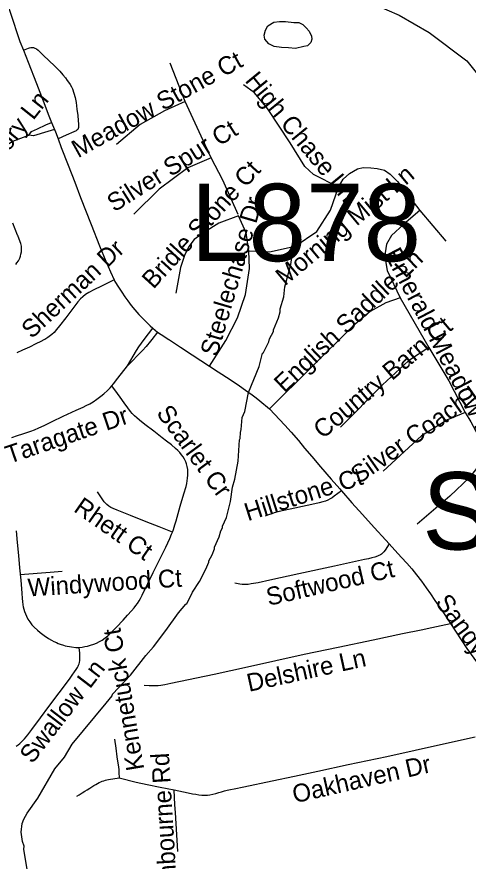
# Model space of a CAD drawing. Extents: x 1383679 to 1536984, y 460658 to 651027.
# Drawn here: x 1416335 to 1418729, y 510300 to 514776 of the extents above; entities that cross this region are included whole.
import ezdxf

# ---------------------------------------------------------------- set-up
doc = ezdxf.new("R2010")
doc.units = 0
for name, color, linetype in [('Default', 7, 'Continuous'), ('Exist Hydrographic Misc Water Feature', 7, 'Continuous'), ('Exist Road Non-System Type 51', 7, 'Continuous'), ('Exist Road Non-System Type 51 Label', 7, 'Continuous'), ('Exist Road Primary Interstate Structure Cantilever Sign Number Label', 7, 'Continuous'), ('Exist Road Primary Interstate Structure Ovrhead Sign Number Label', 7, 'Continuous')]:
    doc.layers.add(name, color=color, linetype=linetype)

msp = doc.modelspace()

# ---------------------------------------------------------------- linework, layer by layer
at = {"layer": 'Default'}
msp.add_lwpolyline([(1417804.5, 514746.2), (1417830.5, 514745.5), (1417852.2, 514734.9), (1417869.7, 514718.4), (1417885.1, 514699.9), (1417898.5, 514673.6), (1417899.9, 514657.5), (1417895.4, 514639.6), (1417876.9, 514622.1), (1417856.8, 514618.8), (1417812.4, 514608), (1417776.5, 514611.1), (1417738.6, 514614.2), (1417700.8, 514619.3), (1417671.2, 514632.1), (1417649.9, 514656.7), (1417646.5, 514678.8), (1417653.3, 514704.6), (1417665.9, 514728.3), (1417698.5, 514747.3), (1417728.7, 514750.4), (1417760.7, 514751.5), (1417804.5, 514746.2)], dxfattribs=at)
at = {"layer": 'Exist Hydrographic Misc Water Feature'}
msp.add_lwpolyline([(1416394.2, 510234.9), (1416373, 510363.4), (1416373.4, 510379.4), (1416365.9, 510403.5), (1416358.9, 510453.6), (1416363.9, 510499.5), (1416372.5, 510523.3), (1416389.2, 510554.9), (1416446.9, 510633.6), (1416537.4, 510788.5), (1416587.6, 510850.3), (1416629.1, 510919.4), (1416809.8, 511137.2), (1416840.7, 511176.5), (1416842.9, 511184.4), (1416937.2, 511286.3), (1417019.4, 511390.4), (1417060.4, 511435.4), (1417126.2, 511521.9), (1417192.4, 511616.4), (1417231.3, 511661.5), (1417237.4, 511663.4), (1417266.5, 511726.7), (1417303.9, 511781.8), (1417337.3, 511847), (1417354.1, 511884.6), (1417354.3, 511892.6), (1417371.1, 511924.3), (1417383.8, 511955.9), (1417383.9, 511963.9), (1417409.1, 512019.4), (1417417.8, 512051.1), (1417426.1, 512066.9), (1417426.3, 512074.9), (1417447.3, 512122.4), (1417468.2, 512206.5), (1417478.8, 512281.7), (1417491.5, 512325.7), (1417509.9, 512420.9), (1417516.2, 512532.7), (1417520.4, 512540.6), (1417521.2, 512572.6), (1417525.5, 512588.5), (1417530.9, 512652.3), (1417543.6, 512684), (1417563.7, 512785), (1417620.7, 512922.2), (1417638.3, 512993.8), (1417644.3, 512995.6), (1417671.6, 513053), (1417676, 513068.9), (1417696.8, 513108.4), (1417697, 513116.4), (1417722.3, 513179.8), (1417731, 513211.6), (1417731.3, 513227.6), (1417750.8, 513291.1), (1417756.2, 513344.1), (1417788.4, 513462.2), (1417807.5, 513601.7)], dxfattribs=at)
at = {"layer": 'Exist Road Non-System Type 51'}
for p, q in [((1416519.7, 514216.5), (1416535.2, 514178.3)), ((1417508.3, 513727.6), (1417427.1, 513909.2)), ((1418299.3, 513430.9), (1418368.2, 513287)), ((1418368.2, 513287), (1418519.9, 513022.8))]:
    msp.add_line(p, q, dxfattribs=at)
for points in [[(1416243.7, 514971.7), (1416250.7, 514946.6), (1416263, 514907.7), (1416280, 514858.4), (1416299.7, 514800.6), (1416351.9, 514645.5), (1416370.1, 514599.4)], [(1418035.6, 514928.8), (1418362.3, 514785.3), (1418522.3, 514693.1), (1418721.1, 514542.7), (1418840.5, 514394.2)], [(1416370.1, 514599.4), (1416396.8, 514610.2), (1416402.1, 514611.8), (1416409.2, 514613.4), (1416417.1, 514613.4), (1416424.4, 514612.7), (1416431.2, 514610.7), (1416439.3, 514605.9), (1416448.4, 514598.8), (1416477.2, 514571.2), (1416535.8, 514515.5), (1416562.9, 514487.1), (1416578.9, 514468.6), (1416592.6, 514452.3), (1416602.9, 514438.5), (1416609.7, 514429.4), (1416617.7, 514416.7), (1416624.9, 514404.3), (1416629.9, 514393.5), (1416637.8, 514372), (1416644.5, 514348.8), (1416649.2, 514321.1), (1416654, 514287.2), (1416658, 514252.4), (1416660.4, 514226.8), (1416661.7, 514207.7), (1416661.7, 514188.5), (1416660.8, 514183.4), (1416658, 514179), (1416654, 514175.3), (1416650, 514172.2), (1416636.8, 514165.8), (1416596.5, 514148.9), (1416554.1, 514129)], [(1416370.1, 514599.4), (1416395.1, 514536), (1416439.6, 514422.2), (1416475, 514331.2), (1416505.5, 514251.5), (1416519.7, 514216.5)], [(1417427.1, 513909.2), (1417365.8, 514028), (1417227.6, 514326.4), (1417147.6, 514530.1)], [(1418042.1, 513872.8), (1417908.8, 513940.7), (1417862.7, 513981.9), (1417785.1, 514108.1), (1417663.9, 514290), (1417596.1, 514372.4), (1417537.9, 514416.1)], [(1417227.6, 514326.4), (1417118.5, 514277.8), (1416990.1, 514205.1), (1416864, 514098.4)], [(1416399.5, 514147.9), (1416413.8, 514167.6), (1416444.5, 514182.1), (1416488.2, 514202.7), (1416519.7, 514216.5)], [(1416535.2, 514178.3), (1416499.2, 514168.9), (1416423.1, 514145), (1416399.5, 514147.9)], [(1416535.2, 514178.3), (1416540.4, 514165.5), (1416554.1, 514129)], [(1416220.6, 514007.1), (1416235.9, 514042.2), (1416251.4, 514066.8), (1416272.4, 514089.4), (1416282.8, 514098.2), (1416295.8, 514105.9), (1416314.5, 514116.2), (1416399.5, 514147.9)], [(1416554.1, 514129), (1416571.1, 514083.5), (1416607.5, 513988.9), (1416642.3, 513899.1), (1416673.1, 513819), (1416729.6, 513675), (1416772.9, 513562.2), (1416807.2, 513480.8), (1416832, 513423.6), (1416851.7, 513381.7)], [(1417365.8, 514028), (1417242.2, 513974.7), (1417089.4, 513863.1), (1416956.1, 513729.7)], [(1418042.1, 513872.8), (1418065.4, 513914.5), (1418099.3, 513946), (1418142.9, 513970.3), (1418172, 513977.6), (1418213.2, 513975.1), (1418247.2, 513972.7), (1418285.9, 513963), (1418315, 513941.2), (1418353.8, 513902.4), (1418472.6, 513749.6)], [(1417565, 513534.6), (1417676.1, 513530.8), (1417811.8, 513559.9), (1417925.7, 513637.5), (1417998.5, 513751.5), (1418042.1, 513872.8)], [(1417356.2, 512924.6), (1417444.4, 513059.6), (1417506.4, 513180), (1417547.8, 513303.7), (1417568.5, 513440.9), (1417565, 513534.6), (1417551.2, 513631.6), (1417511.4, 513720.7), (1417406.4, 513681.7), (1417330.6, 513634.9), (1417275.4, 513594.8), (1417247.9, 513558), (1417223.7, 513511.1), (1417203, 513447.6), (1417178.9, 513310.4)], [(1418472.6, 513749.6), (1418387.8, 513676.8), (1418322.3, 513616.2), (1418295.6, 513570.1), (1418288.4, 513524), (1418290.8, 513482.8), (1418299.3, 513430.9)], [(1418472.6, 513749.6), (1418610.8, 513587.1)], [(1416329, 513462.2), (1416335.4, 513471), (1416343.3, 513482.7), (1416350.4, 513495.8), (1416354.4, 513507.3), (1416356.8, 513517.5), (1416359.2, 513530.5), (1416360.1, 513544.8), (1416359.4, 513560.4), (1416358, 513567.8), (1416356.3, 513573.9), (1416341.7, 513611.6), (1416339.8, 513616.3), (1416338.9, 513618.5), (1416314.1, 513682.1)], [(1416851.7, 513381.7), (1416822.8, 513367.2), (1416785, 513348.5), (1416743.5, 513328.9), (1416716.8, 513315), (1416698.6, 513303.3), (1416684.4, 513292.2), (1416672.5, 513280.5), (1416659.5, 513265.9), (1416642.5, 513244.2), (1416595.1, 513180), (1416562.2, 513137.3), (1416545.9, 513117.7), (1416532.8, 513103.1), (1416520.4, 513092), (1416499, 513075.7), (1416483.2, 513066), (1416478.5, 513063.6), (1416462.2, 513055.4), (1416435.9, 513042.5), (1416401.7, 513025.5), (1416365, 513008), (1416335.4, 512994)], [(1416851.7, 513381.7), (1416855.4, 513373.7), (1416874.5, 513342.2), (1416891.5, 513316.1), (1416908.4, 513291.1), (1416923.2, 513271.1), (1416942.3, 513245.9), (1416961.2, 513222.2), (1416982.3, 513197.5), (1417007.3, 513172.8), (1417042, 513137.7), (1417055.8, 513125.5)], [(1418368.2, 513287), (1418292.4, 513260.3), (1418209.7, 513213.4), (1418116.6, 513136.5), (1417675.5, 512698.4)], [(1416922.7, 512924.9), (1416969.1, 513006.3), (1416981.7, 513026), (1417010.5, 513066), (1417010.6, 513066.2), (1417055.8, 513125.5)], [(1417081.9, 513104.9), (1417052, 513066), (1417044.1, 513055.8), (1417021.7, 513027.5), (1417001.9, 513006.2), (1416922.7, 512924.9)], [(1417055.8, 513125.5), (1417068.2, 513114.5), (1417081.9, 513104.9)], [(1417081.9, 513104.9), (1417100.9, 513091.6), (1417142, 513066), (1417144.3, 513064.3), (1417202.9, 513024.7), (1417266, 512983.6), (1417356.2, 512924.6)], [(1418519.9, 513022.8), (1418413.1, 512952.5), (1418275.2, 512825.4), (1418051.1, 512601.3)], [(1418519.9, 513022.8), (1418625.6, 512846.5), (1418712.6, 512679.2), (1418742.7, 512629), (1418769.4, 512578.8), (1418799.5, 512532), (1418811.9, 512473.4), (1418798.1, 512413.2), (1418736, 512334.6), (1418632.3, 512234.2), (1418457.9, 512086.1)], [(1416838.6, 512819.7), (1416847.1, 512829.7), (1416871.2, 512860.7), (1416922.7, 512924.9)], [(1417356.2, 512924.6), (1417403.3, 512894.2), (1417466.1, 512853), (1417515.9, 512819.6), (1417548.6, 512797), (1417582.5, 512772.5), (1417604.9, 512755.6), (1417624.8, 512739.8), (1417675.5, 512698.4)], [(1416308, 512546.7), (1416338.9, 512556), (1416366.9, 512564.6), (1416388.6, 512571.8), (1416408.7, 512579.2), (1416428.3, 512586.9), (1416451.2, 512596.7), (1416480.1, 512610.1), (1416523, 512630.4), (1416580.3, 512658.3), (1416649.5, 512690.5), (1416686.4, 512707.4), (1416703.7, 512715.8), (1416721.6, 512725), (1416739.7, 512735.1), (1416759.7, 512748.3), (1416780.4, 512764.1), (1416796.7, 512777.6), (1416815.3, 512794.7), (1416830.2, 512809.9), (1416838.6, 512819.7)], [(1417160.3, 512044.5), (1417165.3, 512057.3), (1417173.9, 512083), (1417180, 512103.3), (1417191.3, 512142.5), (1417202.3, 512181.6), (1417220.9, 512246.6), (1417232.5, 512286.3), (1417236.2, 512301.8), (1417239.4, 512316.6), (1417241.1, 512330.7), (1417242.3, 512347), (1417242.4, 512360.4), (1417241.7, 512376.7), (1417239.1, 512392.2), (1417234.9, 512406.5), (1417230.7, 512417), (1417223.8, 512431.6), (1417217.3, 512442.6), (1417209.3, 512454.5), (1417199.7, 512465.8), (1417188.5, 512477.4), (1417176.9, 512488.4), (1417154.7, 512506.4), (1417129.7, 512526.2), (1417105.4, 512544.8), (1417061, 512579), (1417013.6, 512615.3), (1416985.4, 512638.2), (1416970.8, 512650.4), (1416958.6, 512661.5), (1416947.5, 512672.9), (1416937.7, 512683.9), (1416923.4, 512703.6), (1416905.2, 512729.7), (1416884.1, 512759.5), (1416869.5, 512779.6), (1416838.6, 512819.7)], [(1417675.5, 512698.4), (1417756.7, 512611.6), (1417789.9, 512574.6), (1417828.4, 512529.2), (1417861.6, 512489.5), (1417899.7, 512444.3), (1417946.5, 512390.7), (1418002.7, 512325.2), (1418048.2, 512273.1), (1418056.8, 512263.4)], [(1418712.6, 512679.2), (1418618.9, 512639.1), (1418481.8, 512555.4), (1418277.8, 512368)], [(1417160.3, 512044.5), (1417089.6, 512072.5), (1417021.3, 512099.3), (1416937.7, 512131.9), (1416867.7, 512159.8), (1416846.6, 512168.7), (1416832.9, 512174.8), (1416822.3, 512181.5), (1416812.2, 512190.3), (1416804.7, 512197.7), (1416798.9, 512205.5), (1416791.5, 512215.5), (1416783.4, 512226.7), (1416763.8, 512258.5)], [(1418056.8, 512263.4), (1418018.8, 512234.1), (1418007.1, 512226.6), (1417997.8, 512220.8), (1417984.2, 512213.8), (1417971.6, 512208.9), (1417957.7, 512204.4), (1417938.1, 512199), (1417916.1, 512194), (1417808.9, 512170.5), (1417726.6, 512152.8), (1417700.8, 512146.2), (1417686.8, 512141.6), (1417669.6, 512135.4), (1417653.2, 512128.5)], [(1418056.8, 512263.4), (1418112.8, 512199.9), (1418168.5, 512137.1), (1418230, 512069.5), (1418292, 512002), (1418309.9, 511982.1)], [(1416332, 512051), (1416337.4, 511989.7), (1416343.9, 511919.6), (1416349.6, 511855.3), (1416356.4, 511789.3), (1416361, 511721.1), (1416363.3, 511691.6), (1416365, 511676.1), (1416367.6, 511658.7), (1416369.6, 511648.2), (1416372.4, 511636.3), (1416376.4, 511623.1), (1416381.2, 511610.3), (1416386.5, 511598.2), (1416394.2, 511583.3), (1416403.3, 511568.7), (1416415.4, 511553.3), (1416426.9, 511540.8), (1416444, 511524.9), (1416459.2, 511512.1), (1416480, 511495.9), (1416502.3, 511481.1), (1416519.4, 511471.2), (1416531.5, 511464.6), (1416544.9, 511458.6), (1416555.1, 511454.2), (1416565.2, 511450.1), (1416581.9, 511444.5), (1416591.2, 511442.1), (1416602.5, 511439.3), (1416614.4, 511437.1), (1416624.8, 511435.4), (1416648.5, 511433.1), (1416666.6, 511433.2)], [(1416666.6, 511433.2), (1416667, 511433.2), (1416681, 511434.1), (1416696.4, 511437.1), (1416710.8, 511440.3), (1416726.5, 511444.5), (1416744.1, 511450.4), (1416758, 511456.1), (1416773.2, 511463.5), (1416787.5, 511471.9), (1416803.9, 511483.4), (1416818.2, 511494.8), (1416834, 511509.7), (1416863.6, 511540.9), (1416898.6, 511577.2), (1416922.4, 511603.5), (1416943.8, 511626.9), (1416958.1, 511643.6), (1416967, 511654.9), (1416975.4, 511666.2), (1416984, 511679.7), (1416991.4, 511692.7), (1417000.1, 511710.3), (1417029.5, 511772.4), (1417059, 511831), (1417125.2, 511964.4), (1417146.2, 512011.2), (1417156.3, 512034.2), (1417160.3, 512044.5)], [(1418309.9, 511982.1), (1418288.2, 511948.1), (1418282.5, 511940.3), (1418277.1, 511934), (1418270, 511928.1), (1418264.1, 511923.9), (1418256, 511920), (1418247.7, 511916.8), (1418233.7, 511911.7), (1418218.8, 511907.5), (1418200.6, 511903.1), (1418179.8, 511898.4), (1418020.6, 511864), (1417831.4, 511823.3), (1417676.3, 511789.1), (1417615.6, 511776.2), (1417578, 511769.4), (1417562.2, 511767), (1417550.9, 511766.5), (1417540.2, 511766.5), (1417530.7, 511766.7), (1417518.4, 511768.3), (1417492.2, 511773.5)], [(1418309.9, 511982.1), (1418339.9, 511948.8), (1418375.1, 511910.3), (1418403.6, 511878.8), (1418429.7, 511848.7), (1418455.8, 511817.1), (1418481.2, 511783.8), (1418506.9, 511748.2), (1418528.9, 511717.1), (1418552.7, 511681.9), (1418586.7, 511633), (1418635.2, 511560.2)], [(1416575.6, 511835.1), (1416511.1, 511830.2), (1416353.7, 511818.1)], [(1417010.4, 511232.3), (1417037.1, 511231.6), (1417054.9, 511231), (1417071.9, 511231), (1417085.3, 511231.6), (1417099, 511233), (1417120.7, 511236.6), (1417152.2, 511242.8), (1417382.6, 511290.8), (1417558.4, 511329.3), (1417860, 511396.9), (1418038.9, 511435), (1418224.3, 511473.4), (1418381, 511506.7), (1418480.1, 511526.9), (1418536.4, 511538.8), (1418635.2, 511560.2)], [(1418635.2, 511560.2), (1418722.5, 511427.8), (1418796.2, 511324.1), (1418830.9, 511265.8), (1418876.1, 511198.1), (1418917, 511138.8), (1418953.3, 511084.6), (1418983.5, 511042.2), (1419005.1, 511013.4)], [(1416330.9, 510908.9), (1416341.7, 510916.3), (1416350.4, 510923.6), (1416359.2, 510931.7), (1416367.4, 510939.9), (1416375.8, 510948.9), (1416384.5, 510959), (1416393.6, 510970.4), (1416414.9, 510998.3), (1416461, 511059.8), (1416505.3, 511119.7), (1416559, 511191.4), (1416614.2, 511265.3), (1416629, 511285.4), (1416640.8, 511303.1), (1416649.5, 511315.7), (1416656.8, 511327.1), (1416660.3, 511333.3), (1416662.7, 511339.2), (1416665.1, 511345.4), (1416667.3, 511353.8), (1416668.6, 511362.8), (1416668.8, 511374.7), (1416668.8, 511387.1), (1416668.8, 511402.8), (1416666.6, 511433.2)], [(1416853.3, 510946.5), (1416859.9, 510899.3), (1416866, 510852.9), (1416874, 510798.9), (1416875.8, 510785.2), (1416876.6, 510776), (1416876.7, 510769.2), (1416878, 510741.4)], [(1417168.8, 510677.5), (1417243.5, 510661.7), (1417267.5, 510657.1), (1417284.6, 510654.2), (1417301.2, 510651.8), (1417316.8, 510650.2), (1417328.9, 510650), (1417345.9, 510650.4), (1417358.2, 510651.6), (1417374.1, 510654.6), (1417390.8, 510659), (1417405.8, 510663.5), (1417421.4, 510667.9), (1417435.9, 510672.2), (1417450.2, 510675.6), (1417468.3, 510679.8), (1417488.1, 510684.1), (1417539, 510694.1), (1417689.2, 510725.5), (1417807.4, 510750.7), (1417931.4, 510776.7), (1418093.4, 510811.7), (1418297.7, 510855.5), (1418597.4, 510921.4), (1418766.7, 510959.3)], [(1416653.4, 510643.6), (1416665.1, 510651.3), (1416680.9, 510661.2), (1416696.5, 510671.1), (1416707.8, 510678), (1416721.6, 510686.8), (1416733.8, 510694.5), (1416743.6, 510700.5), (1416753.6, 510706.4), (1416763, 510711.9), (1416771.6, 510716.1), (1416781.1, 510720.7), (1416788.4, 510723.4), (1416796, 510726.2), (1416805.3, 510728.9), (1416812.6, 510730.9), (1416821.4, 510732.6), (1416878, 510741.4)], [(1416878, 510741.4), (1416968.9, 510718.5), (1417027.2, 510706.6), (1417095.7, 510692.7), (1417168.8, 510677.5)], [(1417189, 510351.4), (1417176.5, 510558.4), (1417173.2, 510598.7), (1417168.8, 510677.5)]]:
    msp.add_lwpolyline(points, dxfattribs=at)

# ---------------------------------------------------------------- texts
at = {"layer": 'Exist Road Non-System Type 51 Label'}
for s, rotation, p in [('Meadow Stone Ct', 29.1018, (1416659.9, 514025.5)), ('High Chase Ln', 309.276, (1417541.3, 514436.5)), ('Red Hickory Ln', 51.5999, (1415970.3, 513654.2)), ('Silver Spur Ct', 32.1199, (1416852, 513738.5)), ('Bridle Stone Ct', 47.6668, (1417059.8, 513328.8)), ('Morning Mist Ln', 39.8244, (1417757.6, 513346.8)), ('Steelechase Dr', 73.6268, (1417397.1, 512970.6)), ('Sherman Dr', 43.2661, (1416414.3, 513065.6)), ('Emerald Meadow Ln', 297.6726, (1418281.5, 513520.4)), ('English Saddle Ln', 43.5382, (1417754.9, 512778.5)), ('Country Barn Ct', 40.1925, (1417958.1, 512534.7)), ('Silver Coach Ln', 35.0864, (1418148.7, 512296.6)), ('Taragate Dr', 18.7711, (1416294.4, 512405.6)), ('Scarlet Cr', 306.2066, (1417071.9, 512674.7)), ('Hillstone Ct', 17.7165, (1417560.2, 512101.8)), ('Rhett Ct', 325.0423, (1416631.1, 512157.3)), ('Softwood Ct', 12.9388, (1417670.2, 511652.9)), ('Windywood Ct', 3.6922, (1416395.9, 511702.7)), ('Sandy Porter Rd', 306.4048, (1418550.6, 511671.8)), ('Kennetuck Ct', 99.6087, (1417011.2, 510787.9)), ('Delshire Ln', 12.3698, (1417566.6, 511197.2)), ('Swallow Ln', 52.5494, (1416417.7, 510811.7)), ('Southbourne Rd', 93.4469, (1417197, 509952.9)), ('Oakhaven Dr', 12.8296, (1417808.6, 510606.5))]:
    msp.add_text(s, height=95, rotation=rotation, dxfattribs=at).set_placement(p)
at = {"layer": 'Exist Road Primary Interstate Structure Cantilever Sign Number Label'}
msp.add_text('L878', height=410.1, dxfattribs=at).set_placement((1417259, 513480.7))
at = {"layer": 'Exist Road Primary Interstate Structure Ovrhead Sign Number Label'}
msp.add_text('S879', height=410.1, dxfattribs=at).set_placement((1418485.5, 511951.8))

doc.saveas('drawing.dxf')
